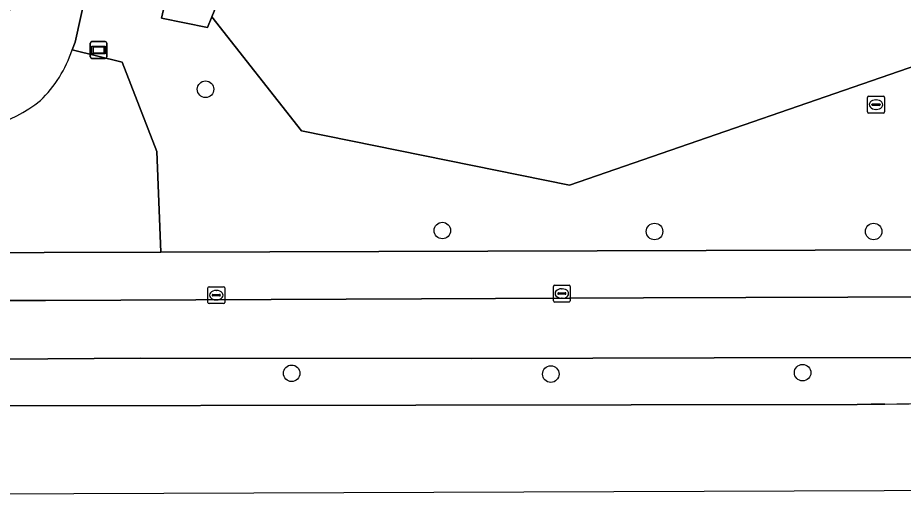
# Model space of a CAD drawing. Extents: x 160455 to 162082, y 388339 to 389736.
# Drawn here: x 161171.6 to 161223.9, y 388340.8 to 388370.2 of the extents above; entities that cross this region are included whole.
import ezdxf

# ---------------------------------------------------------------- set-up
doc = ezdxf.new("R2010")
doc.units = 0
for name, color, linetype in [('IMGEO_Berm_groen', 7, 'Continuous'), ('IMGEO_Boom', 7, 'Continuous'), ('IMGEO_Fietspad_gesloten', 7, 'Continuous'), ('IMGEO_Kolk', 7, 'Continuous'), ('IMGEO_Loofbos', 7, 'Continuous'), ('IMGEO_Oever', 7, 'Continuous'), ('IMGEO_Rijbaan_lokaal_open', 7, 'Continuous'), ('IMGEO_Rijbaan_regionaal_gesloten', 7, 'Continuous'), ('IMGEO_Rioolput', 7, 'Continuous'), ('IMGEO_Straatnaambord', 7, 'Continuous'), ('IMGEO_Voetpad_open', 7, 'Continuous')]:
    doc.layers.add(name, color=color, linetype=linetype)

msp = doc.modelspace()

# ---------------------------------------------------------------- linework, layer by layer
at = {"layer": 'IMGEO_Berm_groen'}
for points in [[(161224.026, 388425.797), (161216.997, 388422.925), (161216.736, 388422.804), (161209.963, 388419.275), (161203.603, 388415.204), (161200.462, 388412.817), (161197.547, 388410.16), (161195.65, 388408.145), (161191.564, 388403.373), (161187.921, 388398.255), (161184.75, 388392.831), (161183.189, 388389.676), (161179.816, 388382.497), (161177.097, 388375.046), (161176.194, 388371.988), (161175.581, 388372.104), (161175.663, 388371.97), (161174.949, 388368.74), (161174.763, 388368.294), (161177.723, 388367.574), (161179.786, 388362.289), (161180.013, 388356.337), (161225.175, 388356.467)], [(161291.991, 388393.419), (161291.75, 388408.466), (161280.784, 388383.56), (161286.613, 388376.227), (161284.982, 388367.185), (161265.062, 388365.54), (161227.477, 388368.326), (161204.201, 388360.29), (161188.333, 388363.513), (161183.043, 388370.238), (161182.787, 388369.615), (161180.064, 388370.164), (161181.767, 388377.6), (161190.117, 388395.271)], [(161177.723, 388367.574), (161174.763, 388368.294)], [(161166.191, 388356.297), (161180.013, 388356.337), (161179.786, 388362.289), (161177.723, 388367.574)], [(161245.798, 388348.187), (161268.706, 388349.621), (161268.59, 388352.425), (161260.238, 388351.862), (161241.743, 388350.761), (161234.721, 388350.388), (161229.848, 388350.233), (161225.582, 388350.097), (161212.755, 388350.083), (161198.393, 388350.04), (161178.79, 388350.055), (161162.4, 388349.944), (161148.233, 388349.931), (161143.838, 388349.966), (161143.561, 388349.977), (161143.283, 388349.99), (161143.006, 388350.005), (161134.505, 388351.264), (161120.717, 388353.2)], [(161145.8, 388347.214), (161150.892, 388347.222), (161156.892, 388347.231), (161207.852, 388347.307), (161221.222, 388347.327), (161222.037, 388347.335), (161222.852, 388347.344)]]:
    msp.add_lwpolyline(points, dxfattribs=at)
for centre, radius, start, end in [((161167.906, 388370.484), 7.199, 313.822, 342.2908), ((161167.319, 388372.428), 9.054, 266.0578, 307.9695), ((161217.117, 388816.148), 468.839, 270.70084, 273.50719)]:
    msp.add_arc(centre, radius, start, end, dxfattribs=at)
at = {"layer": 'IMGEO_Boom'}
for centre in [(161182.664, 388365.963), (161196.674, 388357.608), (161209.229, 388357.551), (161222.19, 388357.553), (161187.757, 388349.168), (161203.09, 388349.12), (161217.987, 388349.203)]:
    msp.add_circle(centre, 0.489, dxfattribs=at)
at = {"layer": 'IMGEO_Fietspad_gesloten'}
msp.add_lwpolyline([(161162.4, 388349.944), (161178.79, 388350.055), (161198.393, 388350.04), (161212.755, 388350.083), (161225.582, 388350.097), (161229.848, 388350.233), (161234.721, 388350.388), (161241.743, 388350.761), (161260.238, 388351.862), (161268.59, 388352.425), (161272.381, 388352.68), (161285.52, 388353.134), (161285.376, 388356.678), (161285.131, 388356.626), (161284.89, 388356.58), (161267.886, 388355.634), (161251.907, 388354.745), (161240.785, 388354.262), (161232.119, 388353.801), (161226.721, 388353.692), (161208.568, 388353.62), (161195.448, 388353.567), (161173.194, 388353.478), (161161.193, 388353.478)], dxfattribs=at)
at = {"layer": 'IMGEO_Kolk'}
for p, q in [((161182.799, 388353.36), (161182.799, 388354.212)), ((161182.874, 388354.286), (161183.726, 388354.286)), ((161183.8, 388354.212), (161183.8, 388353.36)), ((161203.244, 388353.456), (161203.244, 388354.308)), ((161203.319, 388354.382), (161204.171, 388354.382)), ((161204.245, 388354.308), (161204.245, 388353.456)), ((161183.058, 388353.78), (161183.058, 388353.792)), ((161183.496, 388353.743), (161183.098, 388353.743)), ((161183.101, 388353.829), (161183.499, 388353.829)), ((161183.287, 388354.066), (161183.312, 388354.066)), ((161183.542, 388353.792), (161183.542, 388353.78)), ((161203.503, 388353.876), (161203.503, 388353.888)), ((161203.941, 388353.839), (161203.543, 388353.839)), ((161203.546, 388353.925), (161203.944, 388353.925)), ((161203.732, 388354.162), (161203.757, 388354.162)), ((161203.987, 388353.888), (161203.987, 388353.876)), ((161183.726, 388353.286), (161182.874, 388353.286)), ((161183.31, 388353.506), (161183.285, 388353.506)), ((161204.171, 388353.382), (161203.319, 388353.382)), ((161203.755, 388353.602), (161203.73, 388353.602))]:
    msp.add_line(p, q, dxfattribs=at)
for points in [[(161182.799, 388353.36), (161182.799, 388354.212)], [(161182.874, 388354.286), (161183.726, 388354.286)], [(161183.8, 388354.212), (161183.8, 388353.36)], [(161203.244, 388353.456), (161203.244, 388354.308)], [(161203.319, 388354.382), (161204.171, 388354.382)], [(161204.245, 388354.308), (161204.245, 388353.456)], [(161183.726, 388353.286), (161182.874, 388353.286)], [(161204.171, 388353.382), (161203.319, 388353.382)]]:
    msp.add_lwpolyline(points, dxfattribs=at)
for centre, radius, start, end in [((161182.876, 388354.21), 0.0765, 91.552, 178.448), ((161182.876, 388354.21), 0.0765, 91.552, 178.448), ((161183.724, 388354.21), 0.0765, 1.552, 88.448), ((161183.724, 388354.21), 0.0765, 1.552, 88.448), ((161203.321, 388354.306), 0.0765, 91.552, 178.448), ((161203.321, 388354.306), 0.0765, 91.552, 178.448), ((161204.169, 388354.306), 0.0765, 1.552, 88.448), ((161204.169, 388354.306), 0.0765, 1.552, 88.448), ((161183.098, 388353.789), 0.0403, 85.8775, 175.7526), ((161183.095, 388353.779), 0.0366, 178.938, 274.7102), ((161183.499, 388353.786), 0.043, 264.8664, 352.4533), ((161183.503, 388353.791), 0.0386, 1.7309, 96.639), ((161203.543, 388353.885), 0.0403, 85.8775, 175.7526), ((161203.54, 388353.875), 0.0366, 178.938, 274.7102), ((161203.944, 388353.882), 0.043, 264.8664, 352.4533), ((161203.948, 388353.887), 0.0386, 1.7309, 96.639), ((161182.876, 388353.362), 0.0765, 181.552, 268.448), ((161182.876, 388353.362), 0.0765, 181.552, 268.448), ((161183.724, 388353.362), 0.0765, 271.552, 358.448), ((161183.724, 388353.362), 0.0765, 271.552, 358.448), ((161203.321, 388353.458), 0.0765, 181.552, 268.448), ((161203.321, 388353.458), 0.0765, 181.552, 268.448), ((161204.169, 388353.458), 0.0765, 271.552, 358.448), ((161204.169, 388353.458), 0.0765, 271.552, 358.448)]:
    msp.add_arc(centre, radius, start, end, dxfattribs=at)
for centre, major_axis, ratio, start_param, end_param in [((161183.286, 388353.786), (-0.387, 0.002), 0.722429, 4.712389, 7.853982), ((161183.311, 388353.786), (-0.39, 0.002), 0.717154, 1.570796, 4.712389), ((161203.731, 388353.882), (-0.387, 0.002), 0.722429, 4.712389, 7.853982), ((161203.756, 388353.882), (-0.39, 0.002), 0.717154, 1.570796, 4.712389)]:
    msp.add_ellipse(centre, major_axis=major_axis, ratio=ratio, start_param=start_param, end_param=end_param, dxfattribs=at)
at = {"layer": 'IMGEO_Loofbos'}
msp.add_lwpolyline([(161187.808, 388381.839), (161183.043, 388370.238), (161188.333, 388363.513), (161204.201, 388360.29), (161227.477, 388368.326), (161265.062, 388365.54), (161284.982, 388367.185), (161286.613, 388376.227), (161280.784, 388383.56), (161291.75, 388408.466), (161291.745, 388408.797)], dxfattribs=at)
at = {"layer": 'IMGEO_Oever'}
msp.add_lwpolyline([(161190.117, 388395.271), (161181.767, 388377.6), (161180.064, 388370.164), (161182.787, 388369.615), (161183.043, 388370.238), (161187.808, 388381.839)], dxfattribs=at)
at = {"layer": 'IMGEO_Rijbaan_lokaal_open'}
msp.add_lwpolyline([(161174.763, 388368.294), (161174.949, 388368.74), (161175.663, 388371.97), (161175.581, 388372.104), (161171.565, 388372.39), (161171.231, 388371.174), (161171.067, 388370.626), (161170.755, 388369.837)], dxfattribs=at)
for centre, radius, start, end in [((161167.906, 388370.484), 7.199, 313.822, 342.2908), ((161167.319, 388372.428), 9.054, 266.0578, 307.9695)]:
    msp.add_arc(centre, radius, start, end, dxfattribs=at)
at = {"layer": 'IMGEO_Rijbaan_regionaal_gesloten'}
for points in [[(161144.195, 388347.251), (161144.196, 388341.939), (161158.873, 388341.994), (161260.082, 388342.371), (161287.926, 388340.831)], [(161222.852, 388347.344), (161222.037, 388347.335), (161221.222, 388347.327), (161207.852, 388347.307), (161156.892, 388347.231), (161150.892, 388347.222), (161145.8, 388347.214)]]:
    msp.add_lwpolyline(points, dxfattribs=at)
msp.add_arc((161217.117, 388816.148), 468.839, 270.70084, 273.50719, dxfattribs=at)
at = {"layer": 'IMGEO_Rioolput'}
for p, q in [((161221.829, 388364.627), (161221.829, 388365.479)), ((161221.904, 388365.553), (161222.756, 388365.553)), ((161222.317, 388365.333), (161222.342, 388365.333)), ((161222.83, 388365.479), (161222.83, 388364.627)), ((161222.088, 388365.047), (161222.088, 388365.059)), ((161222.526, 388365.01), (161222.128, 388365.01)), ((161222.131, 388365.096), (161222.529, 388365.096)), ((161222.34, 388364.773), (161222.315, 388364.773)), ((161222.572, 388365.059), (161222.572, 388365.047)), ((161222.756, 388364.553), (161221.904, 388364.553))]:
    msp.add_line(p, q, dxfattribs=at)
for points in [[(161221.829, 388364.627), (161221.829, 388365.479)], [(161221.904, 388365.553), (161222.756, 388365.553)], [(161222.83, 388365.479), (161222.83, 388364.627)], [(161222.756, 388364.553), (161221.904, 388364.553)]]:
    msp.add_lwpolyline(points, dxfattribs=at)
for centre, radius, start, end in [((161221.906, 388365.477), 0.0765, 91.552, 178.448), ((161221.906, 388365.477), 0.0765, 91.552, 178.448), ((161222.754, 388365.477), 0.0765, 1.552, 88.448), ((161222.754, 388365.477), 0.0765, 1.552, 88.448), ((161222.128, 388365.056), 0.0403, 85.8775, 175.7526), ((161222.125, 388365.046), 0.0366, 178.938, 274.7102), ((161222.529, 388365.053), 0.043, 264.8664, 352.4533), ((161222.533, 388365.058), 0.0386, 1.7309, 96.639), ((161221.906, 388364.629), 0.0765, 181.552, 268.448), ((161221.906, 388364.629), 0.0765, 181.552, 268.448), ((161222.754, 388364.629), 0.0765, 271.552, 358.448), ((161222.754, 388364.629), 0.0765, 271.552, 358.448)]:
    msp.add_arc(centre, radius, start, end, dxfattribs=at)
for centre, major_axis, ratio, start_param, end_param in [((161222.316, 388365.053), (-0.387, 0.002), 0.722429, 4.712389, 7.853982), ((161222.341, 388365.053), (-0.39, 0.002), 0.717154, 1.570796, 4.712389)]:
    msp.add_ellipse(centre, major_axis=major_axis, ratio=ratio, start_param=start_param, end_param=end_param, dxfattribs=at)
at = {"layer": 'IMGEO_Straatnaambord'}
for p, q in [((161175.843, 388367.884), (161175.843, 388368.684)), ((161175.843, 388368.684), (161175.843, 388367.884)), ((161175.943, 388368.784), (161176.733, 388368.784)), ((161176.733, 388368.784), (161175.943, 388368.784)), ((161176.833, 388368.684), (161176.833, 388367.884)), ((161176.833, 388367.884), (161176.833, 388368.684)), ((161176.733, 388367.784), (161175.943, 388367.784)), ((161175.943, 388367.784), (161176.733, 388367.784))]:
    msp.add_line(p, q, dxfattribs=at)
for points in [[(161175.944, 388368.516), (161176.732, 388368.516), (161176.732, 388368.052), (161175.944, 388368.052), (161175.944, 388368.516)], [(161176.009, 388368.451), (161176.009, 388368.117), (161176.667, 388368.117), (161176.667, 388368.451), (161176.009, 388368.451)]]:
    msp.add_lwpolyline(points, dxfattribs=at)
for centre, start, end in [((161175.943, 388368.684), 90, 180), ((161175.943, 388368.684), 90, 180), ((161176.733, 388368.684), 0, 90), ((161176.733, 388368.684), 360, 90), ((161175.943, 388367.884), 180, 270), ((161175.943, 388367.884), 180, 270), ((161176.733, 388367.884), 270, 0), ((161176.733, 388367.884), 270, 0)]:
    msp.add_arc(centre, 0.1, start, end, dxfattribs=at)
at = {"layer": 'IMGEO_Voetpad_open'}
for points in [[(161099.015, 388358.057), (161106.726, 388357.841), (161110.453, 388357.605), (161114.188, 388357.317), (161116.788, 388357.151), (161119.244, 388356.924), (161131.462, 388355.184), (161140.061, 388353.959), (161143.372, 388353.547), (161145.264, 388353.462), (161147.808, 388353.478), (161161.193, 388353.478), (161173.194, 388353.478), (161195.448, 388353.567), (161208.568, 388353.62), (161226.721, 388353.692), (161232.119, 388353.801), (161240.785, 388354.262), (161251.907, 388354.745), (161267.886, 388355.634), (161284.89, 388356.58)], [(161225.175, 388356.467), (161180.013, 388356.337), (161166.191, 388356.297), (161162.311, 388356.305), (161153.533, 388356.261), (161146.604, 388356.27)]]:
    msp.add_lwpolyline(points, dxfattribs=at)

doc.saveas('drawing.dxf')
